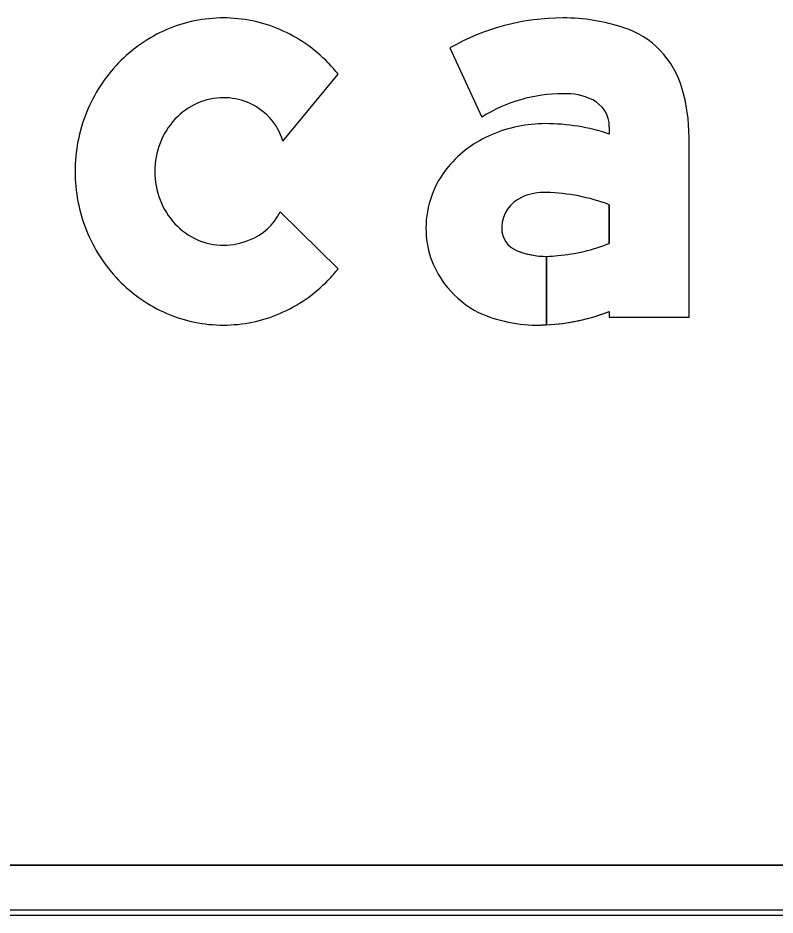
# Model space of a CAD drawing. Extents: x 1806251 to 1809821, y 414895 to 422886.
# Drawn here: x 1809677.312 to 1809677.6159, y 415351.9001 to 415352.2599 of the extents above; entities that cross this region are included whole.
import ezdxf

# ---------------------------------------------------------------- set-up
doc = ezdxf.new("R2010")
doc.units = 0
for name, color, linetype in [('GSBWFILL', 7, 'Continuous'), ('GSCOLORFILL', 7, 'Continuous'), ('GSOUTLINE', 7, 'Continuous')]:
    doc.layers.add(name, color=color, linetype=linetype)

msp = doc.modelspace()

# ---------------------------------------------------------------- linework, layer by layer
at = {"layer": 'GSBWFILL'}
for p, q in [((1809677.41837, 415352.21052), (1809677.44059, 415352.23734)), ((1809677.44059, 415352.15936), (1809677.41726, 415352.18218)), ((1809678.37509, 415351.92007), (1809676.81529, 415351.92007)), ((1809676.81529, 415351.90007), (1809678.37509, 415351.90007))]:
    msp.add_line(p, q, dxfattribs=at)
for points in [[(1809677.48542, 415352.24793), (1809677.49827, 415352.2202)], [(1809677.54939, 415352.2163), (1809677.54939, 415352.21335)], [(1809677.54939, 415352.14219), (1809677.54939, 415352.13995), (1809677.58139, 415352.13995), (1809677.58139, 415352.21214)], [(1809677.54939, 415352.18503), (1809677.54939, 415352.16948)], [(1809677.5242, 415352.13685), (1809677.5242, 415352.1643)], [(1809677.5242, 415352.1643), (1809677.5242, 415352.13685)]]:
    msp.add_lwpolyline(points, dxfattribs=at)
for centre, major_axis, ratio, start_param, end_param in [((1809677.39451, 415352.20239), (0, 0.05756), 0.999994, 0, 0.404999), ((1809677.39451, 415352.20239), (0, 0.05756), 0.999994, 5.878187, 6.283185), ((1809677.53081, 415352.16823), (0, 0.09171), 0.999993, 0, 0.517719), ((1809677.53081, 415352.18163), (0, 0.07832), 0.999993, 5.96613, 6.283185), ((1809677.39535, 415352.20043), (0, 0.05969), 0.999994, 0.404999, 0.80258), ((1809677.39367, 415352.20043), (0, 0.05969), 0.999994, 5.480605, 5.878187), ((1809677.544, 415352.22184), (0, 0.036), 0.999993, 4.997165, 5.96613), ((1809677.39666, 415352.19916), (0, 0.06151), 0.999994, 0.80258, 1.190101), ((1809677.39236, 415352.19916), (0, 0.06151), 0.999994, 5.381938, 5.480605), ((1809677.51088, 415352.21214), (0, 0.07051), 0.999993, 4.712389, 4.997165), ((1809677.39451, 415352.20232), (0, 0.02563), 0.999994, 0, 0.419139), ((1809677.39451, 415352.20232), (0, 0.02563), 0.999994, 5.902947, 6.283185), ((1809677.53081, 415352.16823), (0, 0.06131), 0.999993, 0, 0.559495), ((1809677.53195, 415352.20533), (0, 0.02424), 0.999993, 5.822746, 6.330435), ((1809677.39537, 415352.20039), (0, 0.02774), 0.999994, 0.419139, 0.821819), ((1809677.39518, 415352.20358), (0, 0.02421), 0.999994, 5.002891, 5.909172), ((1809677.53739, 415352.2163), (0, 0.012), 0.999993, 4.712389, 5.822746), ((1809677.3987, 415352.19835), (0, 0.06371), 0.999994, 1.190101, 1.570796), ((1809677.3967, 415352.19915), (0, 0.02956), 0.999994, 0.821819, 1.20321), ((1809677.52373, 415352.16267), (0, 0.05487), 0.999993, 0, 0.404512), ((1809677.52373, 415352.13676), (0, 0.08078), 0.999993, 5.959871, 6.283185), ((1809677.39879, 415352.19835), (0, 0.03179), 0.999994, 1.20321, 1.570796), ((1809677.51997, 415352.17084), (0, 0.04588), 0.999993, 0.399285, 0.87593), ((1809677.51433, 415352.17554), (0, 0.03854), 0.999993, 0.87593, 1.570796), ((1809677.3987, 415352.19835), (0, 0.06371), 0.999994, 1.570796, 1.951491), ((1809677.39879, 415352.19835), (0, 0.03179), 0.999994, 1.570796, 1.938383), ((1809677.52358, 415352.16682), (0, 0.02314), 0.999993, 6.259455, 6.691732), ((1809677.5219, 415352.11132), (0, 0.07867), 0.999993, 5.926185, 6.254823), ((1809677.3967, 415352.19754), (0, 0.02956), 0.999994, 1.938383, 2.319773), ((1809677.51979, 415352.17558), (0, 0.0136), 0.999993, 0.408547, 1.530785), ((1809677.39786, 415352.19111), (0, 0.02135), 0.999994, 3.479501, 4.280948), ((1809677.39537, 415352.19631), (0, 0.02774), 0.999994, 2.319773, 2.722453), ((1809677.39666, 415352.19753), (0, 0.06151), 0.999994, 1.951491, 2.339013), ((1809677.51262, 415352.17554), (0, 0.03683), 0.999993, 1.570796, 2.21394), ((1809677.52068, 415352.17554), (0, 0.01449), 0.999993, 1.530785, 1.570796), ((1809677.51579, 415352.17554), (0, 0.0096), 0.999993, 1.570796, 2.757027), ((1809677.39451, 415352.19438), (0, 0.02563), 0.999994, 2.722453, 3.141593), ((1809677.39451, 415352.19438), (0, 0.02563), 0.999994, 3.141593, 3.560732), ((1809677.5242, 415352.1963), (0, 0.032), 0.999993, 2.757027, 3.141593), ((1809677.52233, 415352.23831), (0, 0.07396), 0.999993, 3.228562, 3.516221), ((1809677.5242, 415352.1963), (0, 0.032), 0.999993, 3.141843, 3.28451), ((1809677.39236, 415352.19753), (0, 0.06151), 0.999994, 3.944173, 4.04284), ((1809677.39535, 415352.19627), (0, 0.05969), 0.999994, 2.339013, 2.736594), ((1809677.39367, 415352.19627), (0, 0.05969), 0.999994, 3.546591, 3.944173), ((1809677.51589, 415352.17799), (0, 0.04092), 0.999993, 2.21394, 2.611125), ((1809677.39451, 415352.1943), (0, 0.05756), 0.999994, 2.736594, 3.141593), ((1809677.39451, 415352.1943), (0, 0.05756), 0.999994, 3.141593, 3.546591), ((1809677.52008, 415352.1918), (0, 0.05506), 0.999993, 2.672443, 3.141593), ((1809677.52008, 415352.21842), (0, 0.08167), 0.999993, 3.192057, 3.508644), ((1809677.52008, 415352.21842), (0, 0.08167), 0.999993, 3.141593, 3.191959)]:
    msp.add_ellipse(centre, major_axis=major_axis, ratio=ratio, start_param=start_param, end_param=end_param, dxfattribs=at)
at = {"layer": 'GSCOLORFILL'}
for p, q in [((1809677.41837, 415352.21052), (1809677.44059, 415352.23734)), ((1809677.44059, 415352.15936), (1809677.41726, 415352.18218)), ((1809678.37509, 415351.92007), (1809676.81529, 415351.92007)), ((1809678.37509, 415351.90207), (1809676.81511, 415351.90207)), ((1809676.81509, 415351.90007), (1809678.37509, 415351.90007)), ((1809676.81511, 415351.90007), (1809678.37509, 415351.90007)), ((1809676.81529, 415351.90007), (1809678.37509, 415351.90007))]:
    msp.add_line(p, q, dxfattribs=at)
for points in [[(1809677.48542, 415352.24793), (1809677.49827, 415352.2202)], [(1809677.54939, 415352.2163), (1809677.54939, 415352.21335)], [(1809677.54939, 415352.14219), (1809677.54939, 415352.13995), (1809677.58139, 415352.13995), (1809677.58139, 415352.21214)], [(1809677.54939, 415352.18503), (1809677.54939, 415352.16948)], [(1809677.5242, 415352.13685), (1809677.5242, 415352.1643)], [(1809677.5242, 415352.1643), (1809677.5242, 415352.13685)]]:
    msp.add_lwpolyline(points, dxfattribs=at)
for centre, major_axis, ratio, start_param, end_param in [((1809677.39451, 415352.20239), (0, 0.05756), 0.999994, 0, 0.404999), ((1809677.39451, 415352.20239), (0, 0.05756), 0.999994, 5.878187, 6.283185), ((1809677.53081, 415352.16823), (0, 0.09171), 0.999993, 0, 0.517719), ((1809677.53081, 415352.18163), (0, 0.07832), 0.999993, 5.96613, 6.283185), ((1809677.39535, 415352.20043), (0, 0.05969), 0.999994, 0.404999, 0.80258), ((1809677.39367, 415352.20043), (0, 0.05969), 0.999994, 5.480605, 5.878187), ((1809677.544, 415352.22184), (0, 0.036), 0.999993, 4.997165, 5.96613), ((1809677.39666, 415352.19916), (0, 0.06151), 0.999994, 0.80258, 1.190101), ((1809677.39236, 415352.19916), (0, 0.06151), 0.999994, 5.381938, 5.480605), ((1809677.51088, 415352.21214), (0, 0.07051), 0.999993, 4.712389, 4.997165), ((1809677.39451, 415352.20232), (0, 0.02563), 0.999994, 0, 0.419139), ((1809677.39451, 415352.20232), (0, 0.02563), 0.999994, 5.902947, 6.283185), ((1809677.53081, 415352.16823), (0, 0.06131), 0.999993, 0, 0.559495), ((1809677.53195, 415352.20533), (0, 0.02424), 0.999993, 5.822746, 6.330435), ((1809677.39537, 415352.20039), (0, 0.02774), 0.999994, 0.419139, 0.821819), ((1809677.39518, 415352.20358), (0, 0.02421), 0.999994, 5.002891, 5.909172), ((1809677.53739, 415352.2163), (0, 0.012), 0.999993, 4.712389, 5.822746), ((1809677.3987, 415352.19835), (0, 0.06371), 0.999994, 1.190101, 1.570796), ((1809677.3967, 415352.19915), (0, 0.02956), 0.999994, 0.821819, 1.20321), ((1809677.52373, 415352.16267), (0, 0.05487), 0.999993, 0, 0.404512), ((1809677.52373, 415352.13676), (0, 0.08078), 0.999993, 5.959871, 6.283185), ((1809677.39879, 415352.19835), (0, 0.03179), 0.999994, 1.20321, 1.570796), ((1809677.51997, 415352.17084), (0, 0.04588), 0.999993, 0.399285, 0.87593), ((1809677.51433, 415352.17554), (0, 0.03854), 0.999993, 0.87593, 1.570796), ((1809677.3987, 415352.19835), (0, 0.06371), 0.999994, 1.570796, 1.951491), ((1809677.39879, 415352.19835), (0, 0.03179), 0.999994, 1.570796, 1.938383), ((1809677.52358, 415352.16682), (0, 0.02314), 0.999993, 6.259455, 6.691732), ((1809677.5219, 415352.11132), (0, 0.07867), 0.999993, 5.926185, 6.254823), ((1809677.3967, 415352.19754), (0, 0.02956), 0.999994, 1.938383, 2.319773), ((1809677.51979, 415352.17558), (0, 0.0136), 0.999993, 0.408547, 1.530785), ((1809677.39786, 415352.19111), (0, 0.02135), 0.999994, 3.479501, 4.280948), ((1809677.39537, 415352.19631), (0, 0.02774), 0.999994, 2.319773, 2.722453), ((1809677.39666, 415352.19753), (0, 0.06151), 0.999994, 1.951491, 2.339013), ((1809677.51262, 415352.17554), (0, 0.03683), 0.999993, 1.570796, 2.21394), ((1809677.52068, 415352.17554), (0, 0.01449), 0.999993, 1.530785, 1.570796), ((1809677.51579, 415352.17554), (0, 0.0096), 0.999993, 1.570796, 2.757027), ((1809677.39451, 415352.19438), (0, 0.02563), 0.999994, 2.722453, 3.141593), ((1809677.39451, 415352.19438), (0, 0.02563), 0.999994, 3.141593, 3.560732), ((1809677.5242, 415352.1963), (0, 0.032), 0.999993, 2.757027, 3.141593), ((1809677.52233, 415352.23831), (0, 0.07396), 0.999993, 3.228562, 3.516221), ((1809677.5242, 415352.1963), (0, 0.032), 0.999993, 3.141843, 3.28451), ((1809677.39236, 415352.19753), (0, 0.06151), 0.999994, 3.944173, 4.04284), ((1809677.39535, 415352.19627), (0, 0.05969), 0.999994, 2.339013, 2.736594), ((1809677.39367, 415352.19627), (0, 0.05969), 0.999994, 3.546591, 3.944173), ((1809677.51589, 415352.17799), (0, 0.04092), 0.999993, 2.21394, 2.611125), ((1809677.39451, 415352.1943), (0, 0.05756), 0.999994, 2.736594, 3.141593), ((1809677.39451, 415352.1943), (0, 0.05756), 0.999994, 3.141593, 3.546591), ((1809677.52008, 415352.1918), (0, 0.05506), 0.999993, 2.672443, 3.141593), ((1809677.52008, 415352.21842), (0, 0.08167), 0.999993, 3.192057, 3.508644), ((1809677.52008, 415352.21842), (0, 0.08167), 0.999993, 3.141593, 3.191959)]:
    msp.add_ellipse(centre, major_axis=major_axis, ratio=ratio, start_param=start_param, end_param=end_param, dxfattribs=at)
at = {"layer": 'GSOUTLINE'}
for p, q in [((1809677.41837, 415352.21052), (1809677.44059, 415352.23734)), ((1809677.44059, 415352.15936), (1809677.41726, 415352.18218)), ((1809676.81509, 415351.92007), (1809678.37509, 415351.92007)), ((1809676.81509, 415351.90007), (1809678.37509, 415351.90007))]:
    msp.add_line(p, q, dxfattribs=at)
for points in [[(1809677.48542, 415352.24793), (1809677.49827, 415352.2202)], [(1809677.54939, 415352.2163), (1809677.54939, 415352.21335)], [(1809677.54939, 415352.14219), (1809677.54939, 415352.13995), (1809677.58139, 415352.13995), (1809677.58139, 415352.21214)], [(1809677.54939, 415352.16948), (1809677.54939, 415352.18503)]]:
    msp.add_lwpolyline(points, dxfattribs=at)
for centre, major_axis, ratio, start_param, end_param in [((1809677.39451, 415352.20239), (0, 0.05756), 0.999994, 0, 0.404999), ((1809677.39451, 415352.20239), (0, 0.05756), 0.999994, 5.878187, 6.283185), ((1809677.53081, 415352.16823), (0, 0.09171), 0.999993, 6.283185, 6.800904), ((1809677.53081, 415352.18163), (0, 0.07832), 0.999993, 5.96613, 6.283185), ((1809677.39535, 415352.20043), (0, 0.05969), 0.999994, 0.404999, 0.80258), ((1809677.39367, 415352.20043), (0, 0.05969), 0.999994, 5.480605, 5.878187), ((1809677.544, 415352.22184), (0, 0.036), 0.999993, 4.997165, 5.96613), ((1809677.39666, 415352.19916), (0, 0.06151), 0.999994, 0.80258, 1.190101), ((1809677.39236, 415352.19916), (0, 0.06151), 0.999994, 5.381938, 5.480605), ((1809677.51088, 415352.21214), (0, 0.07051), 0.999993, 4.712389, 4.997165), ((1809677.39451, 415352.20232), (0, 0.02563), 0.999994, 0, 0.419139), ((1809677.39451, 415352.20232), (0, 0.02563), 0.999994, 5.902947, 6.283185), ((1809677.53081, 415352.16823), (0, 0.06131), 0.999993, 0, 0.559495), ((1809677.53195, 415352.20533), (0, 0.02424), 0.999993, 5.822746, 6.330435), ((1809677.39537, 415352.20039), (0, 0.02774), 0.999994, 0.419139, 0.821819), ((1809677.39518, 415352.20358), (0, 0.02421), 0.999994, 5.002891, 5.909172), ((1809677.53739, 415352.2163), (0, 0.012), 0.999993, 4.712389, 5.822746), ((1809677.3987, 415352.19835), (0, 0.06371), 0.999994, 1.190101, 1.570796), ((1809677.3967, 415352.19915), (0, 0.02956), 0.999994, 0.821819, 1.20321), ((1809677.52373, 415352.16267), (0, 0.05487), 0.999993, 0, 0.404512), ((1809677.52373, 415352.13676), (0, 0.08078), 0.999993, 5.959871, 6.283185), ((1809677.39879, 415352.19835), (0, 0.03179), 0.999994, 1.20321, 1.570796), ((1809677.51997, 415352.17084), (0, 0.04588), 0.999993, 0.399285, 0.87593), ((1809677.51433, 415352.17554), (0, 0.03854), 0.999993, 0.87593, 1.570796), ((1809677.3987, 415352.19835), (0, 0.06371), 0.999994, 1.570796, 1.951491), ((1809677.39879, 415352.19835), (0, 0.03179), 0.999994, 1.570796, 1.938383), ((1809677.52358, 415352.16682), (0, 0.02314), 0.999993, 6.25958, 6.691732), ((1809677.5219, 415352.11132), (0, 0.07867), 0.999993, 5.926185, 6.254787), ((1809677.5241, 415352.18875), (0, 0.0012), 0.999993, 6.254787, 6.25958), ((1809677.3967, 415352.19754), (0, 0.02956), 0.999994, 1.938383, 2.319773), ((1809677.51979, 415352.17558), (0, 0.0136), 0.999993, 0.408547, 1.530785), ((1809677.39786, 415352.19111), (0, 0.02135), 0.999994, 3.479501, 4.280948), ((1809677.39537, 415352.19631), (0, 0.02774), 0.999994, 2.319773, 2.722453), ((1809677.39666, 415352.19753), (0, 0.06151), 0.999994, 1.951491, 2.339013), ((1809677.51262, 415352.17554), (0, 0.03683), 0.999993, 1.570796, 2.21394), ((1809677.52068, 415352.17554), (0, 0.01449), 0.999993, 1.530785, 1.570796), ((1809677.51579, 415352.17554), (0, 0.0096), 0.999993, 1.570796, 2.757027), ((1809677.39451, 415352.19438), (0, 0.02563), 0.999994, 2.722453, 3.141593), ((1809677.39451, 415352.19438), (0, 0.02563), 0.999994, 3.141593, 3.560732), ((1809677.5242, 415352.1963), (0, 0.032), 0.999993, 2.757027, 3.28451), ((1809677.52233, 415352.23831), (0, 0.07396), 0.999993, 3.228562, 3.516221), ((1809677.39236, 415352.19753), (0, 0.06151), 0.999994, 3.944173, 4.04284), ((1809677.39535, 415352.19627), (0, 0.05969), 0.999994, 2.339013, 2.736594), ((1809677.39367, 415352.19627), (0, 0.05969), 0.999994, 3.546591, 3.944173), ((1809677.51589, 415352.17799), (0, 0.04092), 0.999993, 2.21394, 2.611125), ((1809677.39451, 415352.1943), (0, 0.05756), 0.999994, 2.736594, 3.141593), ((1809677.39451, 415352.1943), (0, 0.05756), 0.999994, 3.141593, 3.546591), ((1809677.52008, 415352.1918), (0, 0.05506), 0.999993, 2.672443, 3.141593), ((1809677.52008, 415352.21842), (0, 0.08167), 0.999993, 3.141593, 3.508644)]:
    msp.add_ellipse(centre, major_axis=major_axis, ratio=ratio, start_param=start_param, end_param=end_param, dxfattribs=at)

doc.saveas('drawing.dxf')
